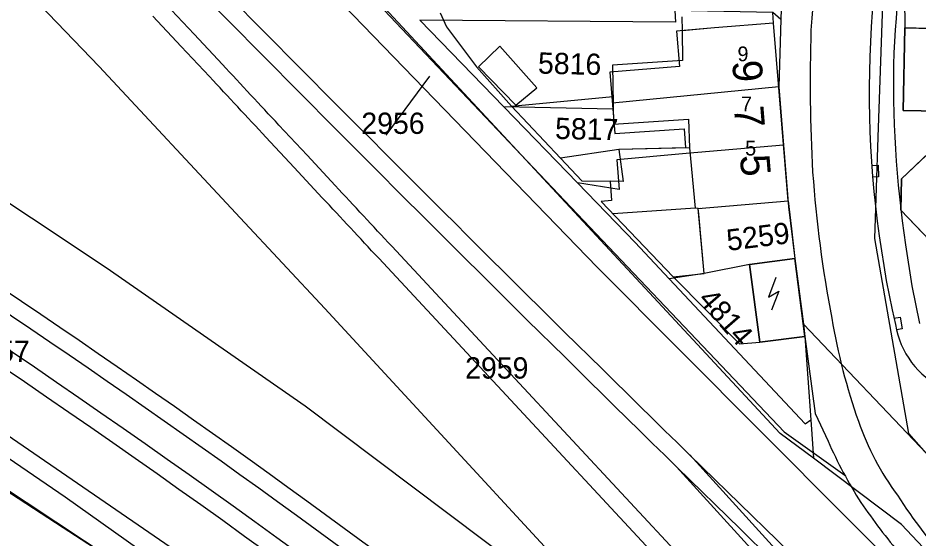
# Model space of a CAD drawing. Extents: x 148816 to 151297, y 399515 to 402500.
# Drawn here: x 149846 to 149922.2, y 399902.3 to 399946.4 of the extents above; entities that cross this region are included whole.
import ezdxf

# ---------------------------------------------------------------- set-up
doc = ezdxf.new("R2010")
doc.units = 0
for name, color, linetype in [('B01 Hoofdgebouw  [D] Norm', 7, 'Continuous'), ('B01 Hoofdgebouw  [T] Norm', 7, 'Continuous'), ('B01 hoofgebouw', 7, 'Continuous'), ('B02 Bijgebouw  [D] Norm', 7, 'Continuous'), ('B02 Bijgebouw  [T] Norm', 7, 'Continuous'), ('G01 perceelsgrens', 7, 'Continuous'), ('G02 sectiegrens', 7, 'Continuous'), ('Q01 Spoorrail  [D] Norm', 7, 'Continuous'), ('S05 Water  Norm', 7, 'Continuous'), ('T01 Muur  [T] Gem', 7, 'Continuous'), ('T04 Haag heg  [D] Gem', 7, 'Continuous'), ('V00 Kant verharding algemeen  [T] Norm', 7, 'Continuous'), ('Z01 perceelnummer', 7, 'Continuous'), ('Z02 huisnummer', 7, 'Continuous'), ('Z02 Huisnummer  [Tekst] Norm', 7, 'Continuous')]:
    doc.layers.add(name, color=color, linetype=linetype)

msp = doc.modelspace()

# ---------------------------------------------------------------- linework, layer by layer
at = {"layer": 'B01 Hoofdgebouw  [D] Norm'}
for p, q in [((149904.97, 399945.56), (149902.238, 399945.312)), ((149902.238, 399945.312), (149902.264, 399942.794)), ((149902.264, 399942.794), (149896.344, 399942.408)), ((149896.344, 399942.408), (149896.423, 399937.423)), ((149896.423, 399937.423), (149902.75, 399937.836)), ((149902.75, 399937.836), (149902.853, 399935.42)), ((149902.853, 399935.42), (149896.87, 399935.28)), ((149902.853, 399935.42), (149903.339, 399930.308)), ((149896.87, 399935.28), (149897.242, 399932.576)), ((149897.242, 399932.576), (149896.14, 399932.59)), ((149903.339, 399930.308), (149896.386, 399929.827)), ((149903.59, 399930.3), (149903.339, 399930.308))]:
    msp.add_line(p, q, dxfattribs=at)
at = {"layer": 'B01 Hoofdgebouw  [T] Norm'}
for p, q in [((149909.95, 399945.97), (149904.97, 399945.56)), ((149911.19, 399930.93), (149909.95, 399945.97)), ((149921.08, 399945.56), (149920.93, 399938.58)), ((149940.11, 399945.12), (149921.08, 399945.56)), ((149920.93, 399938.58), (149925.5, 399938.48)), ((149924.88, 399936.68), (149920.8, 399932.8)), ((149896.87, 399935.28), (149891.93, 399934.54)), ((149891.93, 399934.54), (149893.75, 399932.62)), ((149893.75, 399932.62), (149896.14, 399932.59)), ((149896.14, 399932.59), (149896.24, 399930.95)), ((149920.8, 399932.8), (149920.74, 399930.14)), ((149896.24, 399930.95), (149895.37, 399930.89)), ((149895.37, 399930.89), (149901.46, 399924.52)), ((149903.59, 399930.3), (149911.19, 399930.93)), ((149904.08, 399924.8), (149903.59, 399930.3)), ((149903.745, 399930.334), (149903.745, 399930.334)), ((149920.74, 399930.14), (149930.49, 399919.95)), ((149907.93, 399925.55), (149911.77, 399926.07)), ((149908.8, 399918.97), (149907.93, 399925.55)), ((149911.77, 399926.07), (149912.62, 399919.47)), ((149901.46, 399924.52), (149904.08, 399924.8)), ((149912.62, 399919.47), (149908.8, 399918.97))]:
    msp.add_line(p, q, dxfattribs=at)
at = {"layer": 'B01 hoofgebouw'}
for points in [[(149909.95, 399945.97), (149909.89, 399946.85)], [(149904.97, 399945.56), (149901.745, 399945.294), (149901.991, 399942.305), (149896.109, 399941.821), (149896.538, 399936.621), (149902.389, 399937.033), (149902.516, 399935.412), (149896.87, 399935.28)], [(149903.632, 399929.821), (149903.59, 399930.3), (149911.19, 399930.93), (149909.95, 399945.97), (149904.97, 399945.56)], [(149925.5, 399938.48), (149920.93, 399938.58), (149921.08, 399945.56), (149940.11, 399945.12), (149949.42, 399935.4), (149942.79, 399929.1), (149940.14, 399929.17), (149930.49, 399919.95), (149920.74, 399930.14), (149920.8, 399932.8), (149924.88, 399936.68), (149925.17, 399936.37), (149925.56, 399936.51), (149925.5, 399938.48)], [(149896.87, 399935.28), (149891.93, 399934.54), (149893.75, 399932.62), (149896.14, 399932.59), (149896.24, 399930.95), (149895.37, 399930.89), (149901.46, 399924.52), (149904.08, 399924.8), (149903.632, 399929.821)], [(149911.77, 399926.07), (149907.93, 399925.55), (149908.8, 399918.97), (149912.62, 399919.47), (149911.77, 399926.07)]]:
    msp.add_lwpolyline(points, dxfattribs=at)
at = {"layer": 'B02 Bijgebouw  [D] Norm'}
for p, q in [((149886.788, 399944.002), (149884.984, 399942.271)), ((149889.915, 399940.495), (149886.788, 399944.002)), ((149884.984, 399942.271), (149888.163, 399939.018)), ((149888.163, 399939.018), (149889.915, 399940.495)), ((149889.915, 399940.495), (149889.915, 399940.495))]:
    msp.add_line(p, q, dxfattribs=at)
at = {"layer": 'B02 Bijgebouw  [T] Norm'}
msp.add_line((149909.95, 399945.97), (149909.89, 399946.85), dxfattribs=at)
at = {"layer": 'G01 perceelsgrens'}
for points in [[(149930.008, 399890.234), (149895.044, 399925.331), (149839.926, 399982.22)], [(149824.935, 399971.333), (149852.884, 399942.282), (149864.818, 399929.5), (149871.974, 399921.819), (149900.742, 399890.705), (149870.334, 399913.557), (149853.477, 399925.258), (149834.506, 399937.866), (149821.784, 399945.874), (149804.582, 399956.252), (149802.467, 399957.457)], [(149922.9, 399909.563), (149921.399, 399911.255), (149918.52, 399927.748), (149918.826, 399936.319), (149919.492, 399955.614), (149922.06, 399965.172), (149922.242, 399965.791)], [(149910.767, 399951.791), (149910.735, 399951.464), (149910.579, 399946.283)], [(149910.579, 399946.283), (149909.89, 399946.85), (149901.608, 399947.039), (149901.662, 399946.052), (149880.038, 399946.211), (149887.147, 399938.873)], [(149910.579, 399946.283), (149910.408, 399940.569)], [(149875.758, 399887.296), (149872.208, 399889.988), (149866.85, 399893.936), (149859.277, 399899.32), (149850.004, 399905.879), (149836.582, 399915.04), (149825.092, 399922.506), (149814.909, 399928.886), (149808.684, 399932.764), (149798.2, 399939.123), (149791.397, 399943.069)], [(149790.081, 399941.851), (149797.325, 399937.507), (149811.909, 399927.963), (149828.421, 399917.246), (149849.831, 399903.3), (149871.509, 399889.277), (149875.758, 399887.296)], [(149910.408, 399940.569), (149896.326, 399939.198), (149896.367, 399938.694), (149887.147, 399938.873)], [(149910.408, 399940.569), (149910.808, 399935.633)], [(149887.147, 399938.873), (149893.376, 399932.444)], [(149910.808, 399935.633), (149902.554, 399934.926), (149896.702, 399934.397), (149896.898, 399931.903), (149893.376, 399932.444)], [(149910.808, 399935.633), (149911.23, 399930.441), (149911.77, 399926.07)], [(149893.376, 399932.444), (149898.251, 399927.411), (149901.14, 399924.334)], [(149911.77, 399926.07), (149907.93, 399925.55), (149904.08, 399924.8), (149901.14, 399924.334)], [(149911.77, 399926.07), (149912.486, 399920.514)], [(149901.14, 399924.334), (149912.647, 399912.08), (149913.107, 399912.411)], [(149912.486, 399920.514), (149922.9, 399909.563)], [(149912.486, 399920.514), (149912.62, 399919.47), (149913.107, 399912.411)], [(149913.107, 399912.411), (149913.331, 399909.161)]]:
    msp.add_lwpolyline(points, dxfattribs=at)
at = {"layer": 'G02 sectiegrens'}
for points in [[(149913.331, 399909.161), (149910.53, 399911.262), (149898.704, 399923.966), (149867.334, 399957.713), (149846.947, 399979.77)], [(149930.008, 399890.234), (149931.744, 399891.937), (149920.787, 399903.57), (149913.331, 399909.161)]]:
    msp.add_lwpolyline(points, dxfattribs=at)
at = {"layer": 'Q01 Spoorrail  [D] Norm'}
for p, q in [((149877.645, 399927.102), (149887.692, 399916.316)), ((149876.547, 399926.08), (149886.594, 399915.294)), ((149887.692, 399916.316), (149902.498, 399900.422)), ((149886.594, 399915.294), (149901.4, 399899.4)), ((149921.889, 399888.604), (149902.863, 399909.451)), ((149920.781, 399887.592), (149901.755, 399908.439))]:
    msp.add_line(p, q, dxfattribs=at)
for points in [[(149858.542, 399947.576), (149860.933, 399945.02), (149863.323, 399942.462)], [(149857.446, 399946.552), (149859.837, 399943.996), (149862.227, 399941.438)], [(149868.1, 399937.344), (149870.487, 399934.784), (149872.873, 399932.223)], [(149867.002, 399936.322), (149869.389, 399933.762), (149871.775, 399931.201)]]:
    msp.add_lwpolyline(points, dxfattribs=at)
for centre, radius, start, end in [((149374.899, 399222.566), 839.824, 47.976611, 67.901486), ((149374.91, 399222.59), 843.799, 50.163417, 67.241111), ((149374.899, 399222.566), 838.324, 47.976611, 67.901486), ((149374.91, 399222.59), 842.299, 50.163417, 67.241111), ((151998.933, 402054.677), 2999.25, 224.421886, 225.295789), ((151998.933, 402054.677), 3000.75, 224.421886, 225.295789), ((143453.241, 393954.758), 8771.644, 43.0030278, 43.0487528), ((143453.241, 393954.758), 8770.144, 43.0030278, 43.0487528), ((128131.805, 379668.023), 29720.562, 42.9728667, 42.9863611), ((128131.805, 379668.023), 29719.062, 42.9728667, 42.9863611), ((151998.933, 402054.677), 2999.25, 225.295789, 226.202153), ((151998.933, 402054.677), 3000.75, 225.295789, 226.202153)]:
    msp.add_arc(centre, radius, start, end, dxfattribs=at)
at = {"layer": 'S05 Water  Norm'}
for p, q in [((149918.281, 399933.932), (149918.812, 399933.955)), ((149918.812, 399933.955), (149918.854, 399932.957)), ((149918.854, 399932.957), (149918.354, 399932.935)), ((149910.16, 399924.438), (149909.544, 399922.783)), ((149909.544, 399922.783), (149910.398, 399923.289)), ((149910.398, 399923.289), (149909.781, 399921.68)), ((149920.15, 399921.003), (149920.672, 399921.099)), ((149920.672, 399921.099), (149920.852, 399920.116)), ((149920.852, 399920.116), (149920.36, 399920.025))]:
    msp.add_line(p, q, dxfattribs=at)
at = {"layer": 'T01 Muur  [T] Gem'}
msp.add_lwpolyline([(149897.414, 399867.088), (149888.109, 399880.201), (149868.176, 399895.284), (149825.163, 399924.795), (149797.931, 399941.546)], dxfattribs=at)
at = {"layer": 'T04 Haag heg  [D] Gem'}
for p, q in [((149846.607, 399979.219), (149889.106, 399934.289)), ((149881.754, 399946.846), (149882.289, 399945.651)), ((149902.212, 399946.508), (149902.238, 399945.312)), ((149882.289, 399945.651), (149884.832, 399942.271)), ((149884.832, 399942.271), (149887.782, 399938.942)), ((149887.782, 399938.942), (149896.37, 399939.763)), ((149887.782, 399938.942), (149891.93, 399934.54)), ((149889.106, 399934.289), (149910.846, 399911.393)), ((149901.46, 399924.52), (149907.081, 399918.841)), ((149907.081, 399918.841), (149908.8, 399918.97)), ((149829.036, 399917.103), (149855.288, 399899.781)), ((149910.846, 399911.393), (149915.99, 399907.732))]:
    msp.add_line(p, q, dxfattribs=at)
at = {"layer": 'V00 Kant verharding algemeen  [T] Norm'}
for p, q in [((149921.015, 399949.118), (149921.08, 399945.56)), ((149911.19, 399930.93), (149911.48, 399928.58)), ((149911.48, 399928.58), (149911.77, 399926.07)), ((149921.12, 399927.22), (149921.66, 399923.76)), ((149921.66, 399923.76), (149922.3, 399920.57)), ((149912.62, 399919.47), (149913.483, 399912.96))]:
    msp.add_line(p, q, dxfattribs=at)
msp.add_lwpolyline([(149913.483, 399912.96), (149914.571, 399910.616)], dxfattribs=at)
for centre, radius, start, end in [((150019.621, 399938.101), 106.738, 167.2601, 176.09531), ((150006.85, 399940.161), 88.791, 166.64541, 192.81299), ((150021.722, 399938.313), 101.713, 168.41996, 177.09916), ((150053.822, 399941.004), 140.76, 178.22264, 183.11308), ((150013.851, 399940.965), 93.744, 178.47513, 188.43149), ((150019.112, 399940.946), 106.113, 184.09971, 190.83443), ((149966.584, 399929.765), 52.432, 189.62324, 199.46848), ((149927.607, 399921.736), 7.446, 189.78625, 297.97587), ((149939.545, 399920.088), 23.713, 199.19768, 216.32694), ((149949.354, 399925.942), 38.01, 203.77927, 212.66005), ((149958.494, 399930.471), 45.221, 212.70099, 222.17423), ((149960.108, 399934.539), 51.723, 214.24931, 220.41709)]:
    msp.add_arc(centre, radius, start, end, dxfattribs=at)
at = {"layer": 'Z01 perceelnummer'}
msp.add_lwpolyline([(149877.182, 399936.495), (149880.865, 399941.465)], dxfattribs=at)

# ---------------------------------------------------------------- texts
for s, rotation, p in [('5816', 358.67448, (149890.01, 399941.695)), ('5817', 358.79456, (149891.458, 399936.169)), ('5259', 7.12502, (149906.103, 399926.697)), ('4814', 311.02413, (149903.493, 399922.549))]:
    msp.add_text(s, height=1.8, rotation=rotation, dxfattribs=at).set_placement(p)
for s, p in [('2956', (149875.075, 399936.595)), ('2957', (149841.658, 399917.32)), ('2959', (149883.862, 399915.903))]:
    msp.add_text(s, height=1.8, dxfattribs=at).set_placement(p)
at = {"layer": 'Z02 huisnummer'}
for s, p in [('9', (149906.452, 399942.732)), ('7', (149906.601, 399938.879)), ('5', (149907.109, 399934.766))]:
    msp.add_text(s, height=2.5, rotation=274.70181, dxfattribs=at).set_placement(p)
at = {"layer": 'Z02 Huisnummer  [Tekst] Norm'}
for s, p in [('9', (149906.91, 399942.74)), ('7', (149907.207, 399938.504)), ('5', (149907.56, 399934.77))]:
    msp.add_text(s, height=1.249, dxfattribs=at).set_placement(p)

doc.saveas('drawing.dxf')
